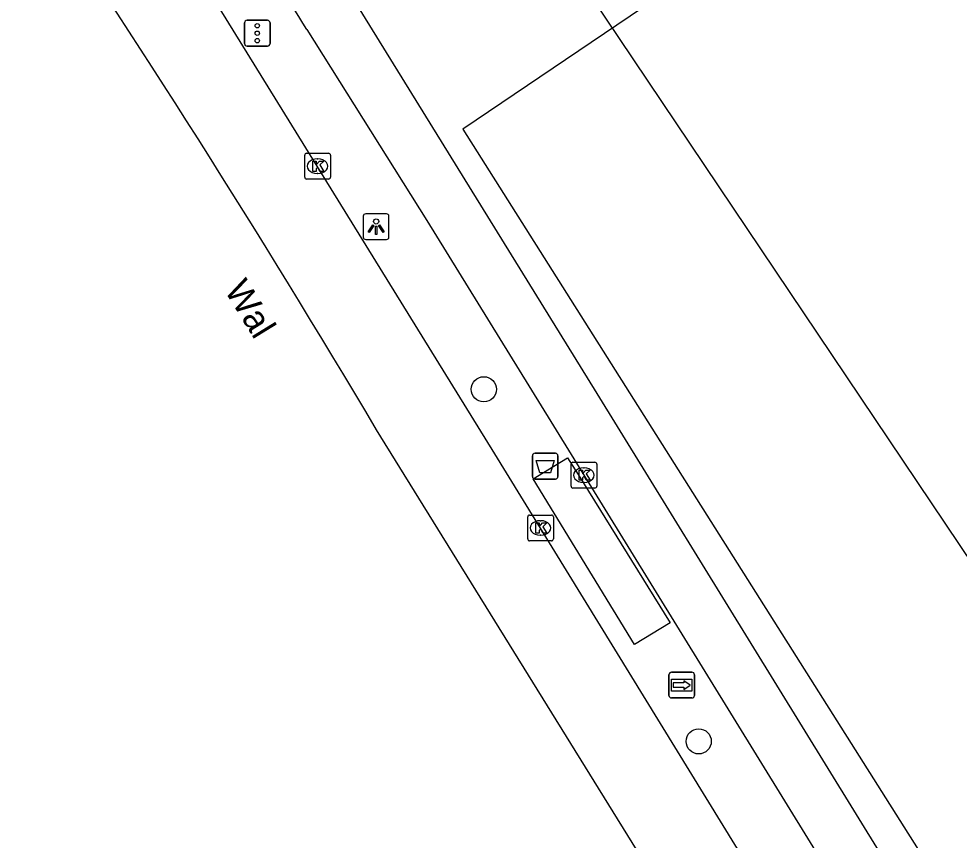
# Model space of a CAD drawing. Extents: x 161087 to 161922, y 382574 to 383873.
# Drawn here: x 161412.57 to 161449.05, y 382895.21 to 382927.08 of the extents above; entities that cross this region are included whole.
import ezdxf

# ---------------------------------------------------------------- set-up
doc = ezdxf.new("R2010")
doc.units = 0
for name, color, linetype in [('IMGEO_Afvalbak', 7, 'Continuous'), ('IMGEO_Boom', 7, 'Continuous'), ('IMGEO_Fietspad_gesloten', 7, 'Continuous'), ('IMGEO_Kolk', 7, 'Continuous'), ('IMGEO_Lichtpunt', 7, 'Continuous'), ('IMGEO_Openbare_ruimte_label', 7, 'Continuous'), ('IMGEO_OVBaan_gesloten', 7, 'Continuous'), ('IMGEO_Pand_overbouw', 7, 'Continuous'), ('IMGEO_Verkeersregelinstallatiepaal', 7, 'Continuous'), ('IMGEO_Voetgangersgebied_open', 7, 'Continuous'), ('IMGEO_Voetpad_gesloten', 7, 'Continuous'), ('IMGEO_Wegwijzer', 7, 'Continuous')]:
    doc.layers.add(name, color=color, linetype=linetype)

msp = doc.modelspace()

# ---------------------------------------------------------------- linework, layer by layer
at = {"layer": 'IMGEO_Afvalbak'}
for p, q in [((161432.496, 382909.322), (161432.496, 382910.122)), ((161432.496, 382910.122), (161432.496, 382909.322)), ((161432.596, 382910.222), (161433.386, 382910.222)), ((161433.386, 382910.222), (161432.596, 382910.222)), ((161433.486, 382910.122), (161433.486, 382909.322)), ((161433.486, 382909.322), (161433.486, 382910.122)), ((161433.386, 382909.222), (161432.596, 382909.222)), ((161432.596, 382909.222), (161433.386, 382909.222))]:
    msp.add_line(p, q, dxfattribs=at)
msp.add_lwpolyline([(161432.639, 382909.936), (161433.343, 382909.936), (161433.194, 382909.466), (161432.788, 382909.466), (161432.639, 382909.936)], dxfattribs=at)
for centre, start, end in [((161432.596, 382910.122), 90, 180), ((161432.596, 382910.122), 90, 180), ((161433.386, 382910.122), 0, 90), ((161433.386, 382910.122), 360, 90), ((161432.596, 382909.322), 180, 270), ((161432.596, 382909.322), 180, 270), ((161433.386, 382909.322), 270, 0), ((161433.386, 382909.322), 270, 0)]:
    msp.add_arc(centre, 0.1, start, end, dxfattribs=at)
at = {"layer": 'IMGEO_Boom'}
for centre in [(161430.611, 382912.704), (161438.947, 382899.044)]:
    msp.add_circle(centre, 0.489, dxfattribs=at)
at = {"layer": 'IMGEO_Fietspad_gesloten'}
for points in [[(161418.673, 382937.998), (161420.782, 382934.985), (161421.709, 382933.625), (161421.785, 382933.513), (161423.001, 382931.728), (161425.738, 382927.535), (161434.891, 382912.704), (161469.267, 382856.908), (161473.209, 382850.496), (161476.379, 382845.501)], [(161423.738, 382926.662), (161428.393, 382919.248), (161433.209, 382911.46), (161467.37, 382855.98), (161470.317, 382851.298)]]:
    msp.add_lwpolyline(points, dxfattribs=at)
msp.add_arc((161299.241, 382850.347), 146.025, 31.50783, 35.20831, dxfattribs=at)
at = {"layer": 'IMGEO_Kolk'}
for p, q in [((161423.66, 382920.934), (161423.66, 382921.786)), ((161423.735, 382921.86), (161424.587, 382921.86)), ((161424.661, 382921.786), (161424.661, 382920.934)), ((161424.148, 382921.64), (161424.173, 382921.64)), ((161424.171, 382921.08), (161424.146, 382921.08)), ((161424.587, 382920.86), (161423.735, 382920.86)), ((161433.993, 382908.947), (161433.993, 382909.799)), ((161434.068, 382909.873), (161434.92, 382909.873)), ((161434.994, 382909.799), (161434.994, 382908.947)), ((161434.481, 382909.653), (161434.506, 382909.653)), ((161434.504, 382909.093), (161434.479, 382909.093)), ((161434.92, 382908.873), (161434.068, 382908.873)), ((161432.311, 382906.899), (161432.311, 382907.751)), ((161432.386, 382907.825), (161433.238, 382907.825)), ((161432.799, 382907.605), (161432.824, 382907.605)), ((161433.312, 382907.751), (161433.312, 382906.899)), ((161433.238, 382906.825), (161432.386, 382906.825)), ((161432.822, 382907.045), (161432.797, 382907.045))]:
    msp.add_line(p, q, dxfattribs=at)
for points in [[(161423.66, 382920.934), (161423.66, 382921.786)], [(161423.735, 382921.86), (161424.587, 382921.86)], [(161424.661, 382921.786), (161424.661, 382920.934)], [(161423.981, 382921.56), (161424.104, 382921.56), (161424.104, 382921.409), (161424.234, 382921.56), (161424.398, 382921.56), (161424.252, 382921.409), (161424.405, 382921.16), (161424.253, 382921.16), (161424.168, 382921.324), (161424.104, 382921.257), (161424.104, 382921.16), (161423.981, 382921.16), (161423.981, 382921.56)], [(161424.587, 382920.86), (161423.735, 382920.86)], [(161433.993, 382908.947), (161433.993, 382909.799)], [(161434.068, 382909.873), (161434.92, 382909.873)], [(161434.994, 382909.799), (161434.994, 382908.947)], [(161434.314, 382909.573), (161434.437, 382909.573), (161434.437, 382909.422), (161434.567, 382909.573), (161434.731, 382909.573), (161434.585, 382909.422), (161434.738, 382909.173), (161434.586, 382909.173), (161434.501, 382909.337), (161434.437, 382909.27), (161434.437, 382909.173), (161434.314, 382909.173), (161434.314, 382909.573)], [(161434.92, 382908.873), (161434.068, 382908.873)], [(161432.311, 382906.899), (161432.311, 382907.751)], [(161432.386, 382907.825), (161433.238, 382907.825)], [(161432.632, 382907.525), (161432.755, 382907.525), (161432.755, 382907.374), (161432.885, 382907.525), (161433.049, 382907.525), (161432.903, 382907.374), (161433.056, 382907.125), (161432.904, 382907.125), (161432.819, 382907.289), (161432.755, 382907.222), (161432.755, 382907.125), (161432.632, 382907.125), (161432.632, 382907.525)], [(161433.312, 382907.751), (161433.312, 382906.899)], [(161433.238, 382906.825), (161432.386, 382906.825)]]:
    msp.add_lwpolyline(points, dxfattribs=at)
for centre, start, end in [((161423.737, 382921.784), 91.552, 178.448), ((161423.737, 382921.784), 91.552, 178.448), ((161424.585, 382921.784), 1.552, 88.448), ((161424.585, 382921.784), 1.552, 88.448), ((161423.737, 382920.936), 181.552, 268.448), ((161423.737, 382920.936), 181.552, 268.448), ((161424.585, 382920.936), 271.552, 358.448), ((161424.585, 382920.936), 271.552, 358.448), ((161434.07, 382909.797), 91.552, 178.448), ((161434.07, 382909.797), 91.552, 178.448), ((161434.918, 382909.797), 1.552, 88.448), ((161434.918, 382909.797), 1.552, 88.448), ((161434.07, 382908.949), 181.552, 268.448), ((161434.07, 382908.949), 181.552, 268.448), ((161434.918, 382908.949), 271.552, 358.448), ((161434.918, 382908.949), 271.552, 358.448), ((161432.388, 382907.749), 91.552, 178.448), ((161432.388, 382907.749), 91.552, 178.448), ((161433.236, 382907.749), 1.552, 88.448), ((161433.236, 382907.749), 1.552, 88.448), ((161432.388, 382906.901), 181.552, 268.448), ((161432.388, 382906.901), 181.552, 268.448), ((161433.236, 382906.901), 271.552, 358.448), ((161433.236, 382906.901), 271.552, 358.448)]:
    msp.add_arc(centre, 0.0765, start, end, dxfattribs=at)
for centre, major_axis, ratio, start_param, end_param in [((161424.147, 382921.36), (-0.387, 0.002), 0.722429, 4.712389, 7.853982), ((161424.172, 382921.36), (-0.39, 0.002), 0.717154, 1.570796, 4.712389), ((161434.48, 382909.373), (-0.387, 0.002), 0.722429, 4.712389, 7.853982), ((161434.505, 382909.373), (-0.39, 0.002), 0.717154, 1.570796, 4.712389), ((161432.798, 382907.325), (-0.387, 0.002), 0.722429, 4.712389, 7.853982), ((161432.823, 382907.325), (-0.39, 0.002), 0.717154, 1.570796, 4.712389)]:
    msp.add_ellipse(centre, major_axis=major_axis, ratio=ratio, start_param=start_param, end_param=end_param, dxfattribs=at)
at = {"layer": 'IMGEO_Lichtpunt'}
for p, q in [((161425.934, 382919.418), (161425.934, 382918.611)), ((161425.934, 382919.418), (161425.934, 382918.611)), ((161426.836, 382919.513), (161426.028, 382919.513)), ((161426.836, 382919.513), (161426.028, 382919.513)), ((161426.93, 382918.611), (161426.93, 382919.418)), ((161426.93, 382918.611), (161426.93, 382919.418)), ((161426.028, 382918.517), (161426.836, 382918.517)), ((161426.028, 382918.517), (161426.836, 382918.517))]:
    msp.add_line(p, q, dxfattribs=at)
for points in [[(161426.308, 382919.082), (161426.347, 382919.054), (161426.159, 382918.792), (161426.121, 382918.819), (161426.308, 382919.082)], [(161426.41, 382919.034), (161426.457, 382919.034), (161426.457, 382918.712), (161426.41, 382918.712), (161426.41, 382919.034)], [(161426.52, 382919.054), (161426.558, 382919.081), (161426.745, 382918.819), (161426.706, 382918.791), (161426.52, 382919.054)]]:
    msp.add_lwpolyline(points, dxfattribs=at)
msp.add_circle((161426.433, 382919.216), 0.0994, dxfattribs=at)
for centre, start, end in [((161426.028, 382919.418), 90, 180), ((161426.028, 382919.418), 90, 180), ((161426.836, 382919.418), 0, 90), ((161426.836, 382919.418), 0, 90), ((161426.028, 382918.611), 180, 270), ((161426.028, 382918.611), 180, 270), ((161426.836, 382918.611), 270, 0), ((161426.836, 382918.611), 270, 360)]:
    msp.add_arc(centre, 0.0946, start, end, dxfattribs=at)
at = {"layer": 'IMGEO_OVBaan_gesloten'}
for points in [[(161418.8, 382929.996), (161430.918, 382910.367), (161455.826, 382869.827), (161469.371, 382848.033)], [(161467.156, 382845.711), (161459.546, 382857.696), (161426.451, 382911.127)]]:
    msp.add_lwpolyline(points, dxfattribs=at)
msp.add_arc((161038.037, 382680.607), 451.669, 30.68868, 37.40988, dxfattribs=at)
at = {"layer": 'IMGEO_Pand_overbouw'}
msp.add_lwpolyline([(161492.605, 382965.232), (161429.792, 382922.791), (161453.212, 382885.739), (161522.217, 382932.918), (161506.849, 382955.782), (161501.427, 382952.07)], close=True, dxfattribs=at)
at = {"layer": 'IMGEO_Verkeersregelinstallatiepaal'}
for p, q in [((161421.325, 382926.12), (161421.325, 382926.92)), ((161421.325, 382926.92), (161421.325, 382926.12)), ((161421.425, 382927.02), (161422.215, 382927.02)), ((161422.215, 382927.02), (161421.425, 382927.02)), ((161422.315, 382926.92), (161422.315, 382926.12)), ((161422.315, 382926.12), (161422.315, 382926.92)), ((161422.215, 382926.02), (161421.425, 382926.02)), ((161421.425, 382926.02), (161422.215, 382926.02))]:
    msp.add_line(p, q, dxfattribs=at)
for centre in [(161421.82, 382926.81), (161421.82, 382926.52), (161421.82, 382926.23)]:
    msp.add_circle(centre, 0.085, dxfattribs=at)
for centre, start, end in [((161421.425, 382926.92), 90, 180), ((161421.425, 382926.92), 90, 180), ((161422.215, 382926.92), 0, 90), ((161422.215, 382926.92), 360, 90), ((161421.425, 382926.12), 180, 270), ((161421.425, 382926.12), 180, 270), ((161422.215, 382926.12), 270, 0), ((161422.215, 382926.12), 270, 0)]:
    msp.add_arc(centre, 0.1, start, end, dxfattribs=at)
at = {"layer": 'IMGEO_Voetgangersgebied_open'}
msp.add_lwpolyline([(161496.661, 382924.391), (161455.681, 382896.825), (161428.165, 382937.798), (161469.152, 382965.318), (161496.661, 382924.391)], dxfattribs=at)
at = {"layer": 'IMGEO_Voetpad_gesloten'}
msp.add_lwpolyline([(161436.453, 382902.806), (161432.52, 382909.234), (161433.329, 382909.727), (161433.861, 382910.051), (161434.264, 382909.401), (161437.833, 382903.639), (161436.453, 382902.806)], dxfattribs=at)
at = {"layer": 'IMGEO_Wegwijzer'}
for p, q in [((161437.893, 382901.727), (161438.683, 382901.727)), ((161438.683, 382901.727), (161437.893, 382901.727)), ((161437.793, 382900.827), (161437.793, 382901.627)), ((161437.793, 382901.627), (161437.793, 382900.827)), ((161438.783, 382901.627), (161438.783, 382900.827)), ((161438.783, 382900.827), (161438.783, 382901.627)), ((161438.683, 382900.727), (161437.893, 382900.727)), ((161437.893, 382900.727), (161438.683, 382900.727))]:
    msp.add_line(p, q, dxfattribs=at)
for points in [[(161437.894, 382901.459), (161438.682, 382901.459), (161438.682, 382900.995), (161437.894, 382900.995), (161437.894, 382901.459)], [(161437.959, 382901.311), (161437.959, 382901.227), (161437.959, 382901.143), (161438.37, 382901.143), (161438.37, 382901.06), (161438.617, 382901.227), (161438.37, 382901.394), (161438.37, 382901.311), (161437.959, 382901.311)]]:
    msp.add_lwpolyline(points, dxfattribs=at)
for centre, start, end in [((161437.893, 382901.627), 90, 180), ((161437.893, 382901.627), 90, 180), ((161438.683, 382901.627), 0, 90), ((161438.683, 382901.627), 360, 90), ((161437.893, 382900.827), 180, 270), ((161437.893, 382900.827), 180, 270), ((161438.683, 382900.827), 270, 0), ((161438.683, 382900.827), 270, 0)]:
    msp.add_arc(centre, 0.1, start, end, dxfattribs=at)

# ---------------------------------------------------------------- texts
at = {"layer": 'IMGEO_Openbare_ruimte_label'}
msp.add_text('Wal', height=1, rotation=301.5925, dxfattribs=at).set_placement((161420.523, 382916.556))

doc.saveas('drawing.dxf')
